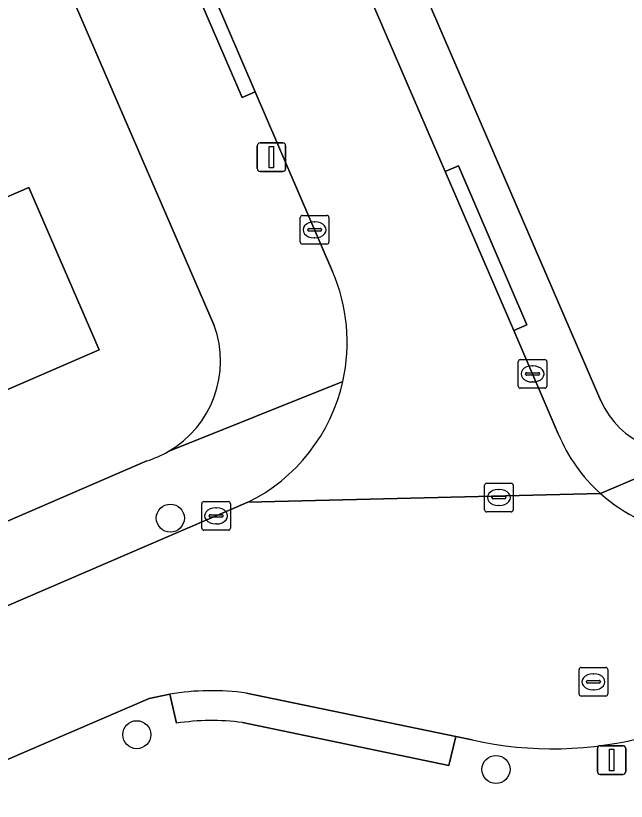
# Model space of a CAD drawing. Extents: x 157767 to 159172, y 387839 to 389425.
# Drawn here: x 158248.51 to 158269.78, y 388601.52 to 388628.92 of the extents above; entities that cross this region are included whole.
import ezdxf

# ---------------------------------------------------------------- set-up
doc = ezdxf.new("R2010")
doc.units = 0
for name, color, linetype in [('IMGEO_Boom', 7, 'Continuous'), ('IMGEO_Erf', 7, 'Continuous'), ('IMGEO_Kolk', 7, 'Continuous'), ('IMGEO_Lichtmast', 7, 'Continuous'), ('IMGEO_Pand', 7, 'Continuous'), ('IMGEO_Rijbaan_lokaal_open', 7, 'Continuous'), ('IMGEO_Rioolput', 7, 'Continuous'), ('IMGEO_Voetpad_open', 7, 'Continuous')]:
    doc.layers.add(name, color=color, linetype=linetype)

msp = doc.modelspace()

# ---------------------------------------------------------------- linework, layer by layer
at = {"layer": 'IMGEO_Boom'}
for centre in [(158253.893, 388611.394), (158252.723, 388603.842), (158265.238, 388602.63)]:
    msp.add_circle(centre, 0.489, dxfattribs=at)
at = {"layer": 'IMGEO_Erf'}
for points in [[(158243.246, 388674.889), (158268.897, 388615.483)], [(158255.423, 388618.118), (158233.123, 388669.657)], [(158245.122, 388621.26), (158248.963, 388622.922), (158251.413, 388617.259), (158242.316, 388613.323)], [(158248.219, 388611.293), (158253.069, 388613.388)]]:
    msp.add_lwpolyline(points, dxfattribs=at)
for centre, radius, start, end in [((158251.989, 388616.876), 3.652, 300.0425, 19.8785), ((158271.652, 388616.703), 3.013, 203.8839, 289.6859), ((158251.957, 388616.951), 3.732, 287.3342, 299.8924)]:
    msp.add_arc(centre, radius, start, end, dxfattribs=at)
at = {"layer": 'IMGEO_Kolk'}
for p, q in [((158258.419, 388621.025), (158258.419, 388621.877)), ((158258.494, 388621.951), (158259.346, 388621.951)), ((158259.42, 388621.877), (158259.42, 388621.025)), ((158258.721, 388621.494), (158259.119, 388621.494)), ((158258.907, 388621.731), (158258.932, 388621.731)), ((158258.678, 388621.445), (158258.678, 388621.457)), ((158259.116, 388621.408), (158258.718, 388621.408)), ((158259.162, 388621.457), (158259.162, 388621.445)), ((158259.346, 388620.951), (158258.494, 388620.951)), ((158258.93, 388621.171), (158258.905, 388621.171)), ((158266.011, 388615.997), (158266.011, 388616.849)), ((158266.086, 388616.923), (158266.938, 388616.923)), ((158267.012, 388616.849), (158267.012, 388615.997)), ((158266.499, 388616.703), (158266.524, 388616.703)), ((158266.27, 388616.417), (158266.27, 388616.429)), ((158266.708, 388616.38), (158266.31, 388616.38)), ((158266.313, 388616.466), (158266.711, 388616.466)), ((158266.754, 388616.429), (158266.754, 388616.417)), ((158266.522, 388616.143), (158266.497, 388616.143)), ((158266.938, 388615.923), (158266.086, 388615.923)), ((158254.987, 388611.046), (158254.987, 388611.898)), ((158255.062, 388611.972), (158255.914, 388611.972)), ((158255.988, 388611.898), (158255.988, 388611.046)), ((158255.475, 388611.752), (158255.5, 388611.752)), ((158255.246, 388611.466), (158255.246, 388611.478)), ((158255.684, 388611.429), (158255.286, 388611.429)), ((158255.289, 388611.515), (158255.687, 388611.515)), ((158255.73, 388611.478), (158255.73, 388611.466)), ((158255.498, 388611.192), (158255.473, 388611.192)), ((158255.914, 388610.972), (158255.062, 388610.972))]:
    msp.add_line(p, q, dxfattribs=at)
for points in [[(158258.419, 388621.025), (158258.419, 388621.877)], [(158258.494, 388621.951), (158259.346, 388621.951)], [(158259.42, 388621.877), (158259.42, 388621.025)], [(158259.346, 388620.951), (158258.494, 388620.951)], [(158266.011, 388615.997), (158266.011, 388616.849)], [(158266.086, 388616.923), (158266.938, 388616.923)], [(158267.012, 388616.849), (158267.012, 388615.997)], [(158266.938, 388615.923), (158266.086, 388615.923)], [(158254.987, 388611.046), (158254.987, 388611.898)], [(158255.062, 388611.972), (158255.914, 388611.972)], [(158255.988, 388611.898), (158255.988, 388611.046)], [(158255.914, 388610.972), (158255.062, 388610.972)]]:
    msp.add_lwpolyline(points, dxfattribs=at)
for centre, radius, start, end in [((158258.496, 388621.875), 0.0765, 91.552, 178.448), ((158258.496, 388621.875), 0.0765, 91.552, 178.448), ((158259.344, 388621.875), 0.0765, 1.552, 88.448), ((158259.344, 388621.875), 0.0765, 1.552, 88.448), ((158258.718, 388621.454), 0.0403, 85.8775, 175.7526), ((158259.123, 388621.456), 0.0386, 1.7309, 96.639), ((158258.715, 388621.444), 0.0366, 178.938, 274.7102), ((158259.119, 388621.451), 0.043, 264.8664, 352.4533), ((158258.496, 388621.027), 0.0765, 181.552, 268.448), ((158258.496, 388621.027), 0.0765, 181.552, 268.448), ((158259.344, 388621.027), 0.0765, 271.552, 358.448), ((158259.344, 388621.027), 0.0765, 271.552, 358.448), ((158266.088, 388616.847), 0.0765, 91.552, 178.448), ((158266.088, 388616.847), 0.0765, 91.552, 178.448), ((158266.936, 388616.847), 0.0765, 1.552, 88.448), ((158266.936, 388616.847), 0.0765, 1.552, 88.448), ((158266.31, 388616.426), 0.0403, 85.8775, 175.7526), ((158266.307, 388616.416), 0.0366, 178.938, 274.7102), ((158266.711, 388616.423), 0.043, 264.8664, 352.4533), ((158266.715, 388616.428), 0.0386, 1.7309, 96.639), ((158266.088, 388615.999), 0.0765, 181.552, 268.448), ((158266.088, 388615.999), 0.0765, 181.552, 268.448), ((158266.936, 388615.999), 0.0765, 271.552, 358.448), ((158266.936, 388615.999), 0.0765, 271.552, 358.448), ((158255.064, 388611.896), 0.0765, 91.552, 178.448), ((158255.064, 388611.896), 0.0765, 91.552, 178.448), ((158255.912, 388611.896), 0.0765, 1.552, 88.448), ((158255.912, 388611.896), 0.0765, 1.552, 88.448), ((158255.286, 388611.475), 0.0403, 85.8775, 175.7526), ((158255.283, 388611.465), 0.0366, 178.938, 274.7102), ((158255.687, 388611.472), 0.043, 264.8664, 352.4533), ((158255.691, 388611.477), 0.0386, 1.7309, 96.639), ((158255.064, 388611.048), 0.0765, 181.552, 268.448), ((158255.064, 388611.048), 0.0765, 181.552, 268.448), ((158255.912, 388611.048), 0.0765, 271.552, 358.448), ((158255.912, 388611.048), 0.0765, 271.552, 358.448)]:
    msp.add_arc(centre, radius, start, end, dxfattribs=at)
for centre, major_axis, ratio, start_param, end_param in [((158258.906, 388621.451), (-0.387, 0.002), 0.722429, 4.712389, 7.853982), ((158258.931, 388621.451), (-0.39, 0.002), 0.717154, 1.570796, 4.712389), ((158266.498, 388616.423), (-0.387, 0.002), 0.722429, 4.712389, 7.853982), ((158266.523, 388616.423), (-0.39, 0.002), 0.717154, 1.570796, 4.712389), ((158255.474, 388611.472), (-0.387, 0.002), 0.722429, 4.712389, 7.853982), ((158255.499, 388611.472), (-0.39, 0.002), 0.717154, 1.570796, 4.712389)]:
    msp.add_ellipse(centre, major_axis=major_axis, ratio=ratio, start_param=start_param, end_param=end_param, dxfattribs=at)
at = {"layer": 'IMGEO_Lichtmast'}
for p, q in [((158256.918, 388623.583), (158256.918, 388624.383)), ((158256.918, 388624.383), (158256.918, 388623.583)), ((158257.018, 388624.483), (158257.808, 388624.483)), ((158257.808, 388624.483), (158257.018, 388624.483)), ((158257.908, 388624.383), (158257.908, 388623.583)), ((158257.908, 388623.583), (158257.908, 388624.383)), ((158257.808, 388623.483), (158257.018, 388623.483)), ((158257.018, 388623.483), (158257.808, 388623.483)), ((158268.87, 388603.457), (158269.66, 388603.457)), ((158269.66, 388603.457), (158268.87, 388603.457)), ((158268.77, 388602.557), (158268.77, 388603.357)), ((158268.77, 388603.357), (158268.77, 388602.557)), ((158269.76, 388603.357), (158269.76, 388602.557)), ((158269.76, 388602.557), (158269.76, 388603.357)), ((158269.66, 388602.457), (158268.87, 388602.457)), ((158268.87, 388602.457), (158269.66, 388602.457))]:
    msp.add_line(p, q, dxfattribs=at)
for points in [[(158257.338, 388624.358), (158257.488, 388624.358), (158257.488, 388623.608), (158257.338, 388623.608), (158257.338, 388624.358)], [(158269.19, 388603.332), (158269.34, 388603.332), (158269.34, 388602.582), (158269.19, 388602.582), (158269.19, 388603.332)]]:
    msp.add_lwpolyline(points, dxfattribs=at)
for centre, start, end in [((158257.018, 388624.383), 90, 180), ((158257.018, 388624.383), 90, 180), ((158257.808, 388624.383), 0, 90), ((158257.808, 388624.383), 360, 90), ((158257.018, 388623.583), 180, 270), ((158257.018, 388623.583), 180, 270), ((158257.808, 388623.583), 270, 0), ((158257.808, 388623.583), 270, 0), ((158268.87, 388603.357), 90, 180), ((158268.87, 388603.357), 90, 180), ((158269.66, 388603.357), 0, 90), ((158269.66, 388603.357), 360, 90), ((158268.87, 388602.557), 180, 270), ((158268.87, 388602.557), 180, 270), ((158269.66, 388602.557), 270, 0), ((158269.66, 388602.557), 270, 0)]:
    msp.add_arc(centre, 0.1, start, end, dxfattribs=at)
at = {"layer": 'IMGEO_Pand'}
msp.add_lwpolyline([(158236.741, 388620.936), (158236.865, 388620.649), (158238.85, 388616.06), (158240.772, 388616.892), (158242.316, 388613.323), (158251.413, 388617.259), (158248.963, 388622.922), (158245.122, 388621.26), (158244.133, 388620.832), (158242.926, 388623.62)], close=True, dxfattribs=at)
at = {"layer": 'IMGEO_Rijbaan_lokaal_open'}
for points in [[(158257.761, 388636.73), (158255.862, 388641.136), (158251.287, 388639.156), (158254.454, 388631.836), (158256.852, 388626.261), (158259.545, 388620.001)], [(158267.408, 388614.337), (158265.858, 388617.934), (158263.468, 388623.483), (158260.157, 388631.168), (158257.761, 388636.73)], [(158268.883, 388612.249), (158256.594, 388611.947), (158225.643, 388598.61), (158220.096, 388596.22), (158209.16, 388591.508), (158203.572, 388589.099), (158194.903, 388585.364), (158192.597, 388584.253), (158187.204, 388581.513), (158183.02, 388579.247), (158176.884, 388575.433), (158171.724, 388572.227), (158166.442, 388568.944), (158163.84, 388567.376)], [(158256.594, 388611.947), (158268.883, 388612.249)], [(158241.358, 388600.025), (158244.835, 388601.523), (158249.562, 388603.558), (158253.16, 388605.108), (158253.87, 388605.256)], [(158256.545, 388605.294), (158263.834, 388603.777), (158264.404, 388603.66)]]:
    msp.add_lwpolyline(points, dxfattribs=at)
for centre, radius, start, end in [((158253.817, 388617.53), 6.238, 347.3597, 23.3334), ((158253.823, 388617.53), 6.233, 296.402, 347.3532), ((158272.68, 388616.496), 5.697, 202.2719, 228.2042), ((158272.671, 388616.491), 5.687, 228.2371, 293.2052), ((158255.333, 388596.47), 8.907, 82.1769, 99.4508), ((158267.208, 388616.126), 12.777, 257.3235, 285.344)]:
    msp.add_arc(centre, radius, start, end, dxfattribs=at)
at = {"layer": 'IMGEO_Rioolput'}
for p, q in [((158264.839, 388611.687), (158264.839, 388612.539)), ((158264.914, 388612.613), (158265.766, 388612.613)), ((158265.84, 388612.539), (158265.84, 388611.687)), ((158265.327, 388612.393), (158265.352, 388612.393)), ((158265.098, 388612.107), (158265.098, 388612.119)), ((158265.536, 388612.07), (158265.138, 388612.07)), ((158265.141, 388612.156), (158265.539, 388612.156)), ((158265.582, 388612.119), (158265.582, 388612.107)), ((158265.35, 388611.833), (158265.325, 388611.833)), ((158265.766, 388611.613), (158264.914, 388611.613)), ((158268.209, 388606.188), (158269.061, 388606.188)), ((158268.134, 388605.262), (158268.134, 388606.114)), ((158268.622, 388605.968), (158268.647, 388605.968)), ((158269.135, 388606.114), (158269.135, 388605.262)), ((158268.393, 388605.682), (158268.393, 388605.694)), ((158268.831, 388605.645), (158268.433, 388605.645)), ((158268.436, 388605.731), (158268.834, 388605.731)), ((158268.877, 388605.694), (158268.877, 388605.682)), ((158268.645, 388605.408), (158268.62, 388605.408)), ((158269.061, 388605.188), (158268.209, 388605.188))]:
    msp.add_line(p, q, dxfattribs=at)
for points in [[(158264.839, 388611.687), (158264.839, 388612.539)], [(158264.914, 388612.613), (158265.766, 388612.613)], [(158265.84, 388612.539), (158265.84, 388611.687)], [(158265.766, 388611.613), (158264.914, 388611.613)], [(158268.209, 388606.188), (158269.061, 388606.188)], [(158268.134, 388605.262), (158268.134, 388606.114)], [(158269.135, 388606.114), (158269.135, 388605.262)], [(158269.061, 388605.188), (158268.209, 388605.188)]]:
    msp.add_lwpolyline(points, dxfattribs=at)
for centre, radius, start, end in [((158264.916, 388612.537), 0.0765, 91.552, 178.448), ((158264.916, 388612.537), 0.0765, 91.552, 178.448), ((158265.764, 388612.537), 0.0765, 1.552, 88.448), ((158265.764, 388612.537), 0.0765, 1.552, 88.448), ((158265.138, 388612.116), 0.0403, 85.8775, 175.7526), ((158265.135, 388612.106), 0.0366, 178.938, 274.7102), ((158265.539, 388612.113), 0.043, 264.8664, 352.4533), ((158265.543, 388612.118), 0.0386, 1.7309, 96.639), ((158264.916, 388611.689), 0.0765, 181.552, 268.448), ((158264.916, 388611.689), 0.0765, 181.552, 268.448), ((158265.764, 388611.689), 0.0765, 271.552, 358.448), ((158265.764, 388611.689), 0.0765, 271.552, 358.448), ((158268.211, 388606.112), 0.0765, 91.552, 178.448), ((158268.211, 388606.112), 0.0765, 91.552, 178.448), ((158269.059, 388606.112), 0.0765, 1.552, 88.448), ((158269.059, 388606.112), 0.0765, 1.552, 88.448), ((158268.433, 388605.691), 0.0403, 85.8775, 175.7526), ((158268.43, 388605.681), 0.0366, 178.938, 274.7102), ((158268.834, 388605.688), 0.043, 264.8664, 352.4533), ((158268.838, 388605.693), 0.0386, 1.7309, 96.639), ((158268.211, 388605.264), 0.0765, 181.552, 268.448), ((158268.211, 388605.264), 0.0765, 181.552, 268.448), ((158269.059, 388605.264), 0.0765, 271.552, 358.448), ((158269.059, 388605.264), 0.0765, 271.552, 358.448)]:
    msp.add_arc(centre, radius, start, end, dxfattribs=at)
for centre, major_axis, ratio, start_param, end_param in [((158265.326, 388612.113), (-0.387, 0.002), 0.722429, 4.712389, 7.853982), ((158265.351, 388612.113), (-0.39, 0.002), 0.717154, 1.570796, 4.712389), ((158268.621, 388605.688), (-0.387, 0.002), 0.722429, 4.712389, 7.853982), ((158268.646, 388605.688), (-0.39, 0.002), 0.717154, 1.570796, 4.712389)]:
    msp.add_ellipse(centre, major_axis=major_axis, ratio=ratio, start_param=start_param, end_param=end_param, dxfattribs=at)
at = {"layer": 'IMGEO_Voetpad_open'}
for points in [[(158268.897, 388615.483), (158243.246, 388674.889)], [(158241.696, 388673.826), (158242.94, 388671.129), (158253.408, 388646.832), (158253.868, 388647.029), (158255.056, 388644.271), (158254.597, 388644.074), (158254.814, 388643.568), (158255.862, 388641.136), (158257.761, 388636.73), (158258.22, 388636.927), (158260.616, 388631.365), (158260.157, 388631.168), (158263.468, 388623.483), (158263.928, 388623.68), (158266.318, 388618.131), (158265.858, 388617.934), (158267.408, 388614.337)], [(158233.123, 388669.657), (158255.423, 388618.118)], [(158317.32, 388630.773), (158316.202, 388632.668), (158306.017, 388628.269), (158296.977, 388624.365), (158295.446, 388623.704), (158286.654, 388619.907), (158272.667, 388613.866), (158268.883, 388612.249)], [(158259.545, 388620.001), (158256.852, 388626.261), (158256.393, 388626.064), (158253.995, 388631.639), (158254.454, 388631.836)], [(158259.904, 388616.165), (158253.817, 388613.715)], [(158253.817, 388613.715), (158259.904, 388616.165)], [(158268.883, 388612.249), (158272.667, 388613.866)], [(158253.069, 388613.388), (158248.219, 388611.293), (158231.329, 388603.995), (158193.545, 388587.67)], [(158220.096, 388596.22), (158219.899, 388596.679), (158225.446, 388599.069), (158225.643, 388598.61), (158256.594, 388611.947)], [(158254.106, 388604.241), (158253.87, 388605.256), (158253.16, 388605.108), (158249.562, 388603.558), (158244.835, 388601.523), (158245.032, 388601.064), (158241.555, 388599.566), (158241.358, 388600.025)], [(158253.87, 388605.256), (158254.106, 388604.241)], [(158256.403, 388604.264), (158263.592, 388602.765), (158263.834, 388603.777), (158256.545, 388605.294)], [(158264.404, 388603.66), (158263.834, 388603.777), (158263.592, 388602.765), (158256.403, 388604.264)]]:
    msp.add_lwpolyline(points, dxfattribs=at)
for points in [[(158254.454, 388631.836), (158253.995, 388631.639), (158256.393, 388626.064), (158256.852, 388626.261)], [(158263.468, 388623.483), (158265.858, 388617.934), (158266.318, 388618.131), (158263.928, 388623.68)]]:
    msp.add_lwpolyline(points, close=True, dxfattribs=at)
for centre, radius, start, end in [((158253.817, 388617.53), 6.238, 347.3597, 23.3334), ((158251.989, 388616.876), 3.652, 300.0425, 19.8785), ((158253.823, 388617.53), 6.233, 296.402, 347.3532), ((158271.652, 388616.703), 3.013, 203.8839, 289.6859), ((158272.68, 388616.496), 5.697, 202.2719, 228.2042), ((158251.957, 388616.951), 3.732, 287.3342, 299.8924), ((158272.671, 388616.491), 5.687, 228.2371, 293.2052), ((158255.333, 388596.47), 8.907, 82.1769, 99.4508), ((158255.332, 388596.489), 7.848, 82.1582, 98.9892), ((158255.332, 388596.489), 7.848, 82.1582, 98.9892), ((158267.208, 388616.126), 12.777, 257.3235, 285.344)]:
    msp.add_arc(centre, radius, start, end, dxfattribs=at)

doc.saveas('drawing.dxf')
